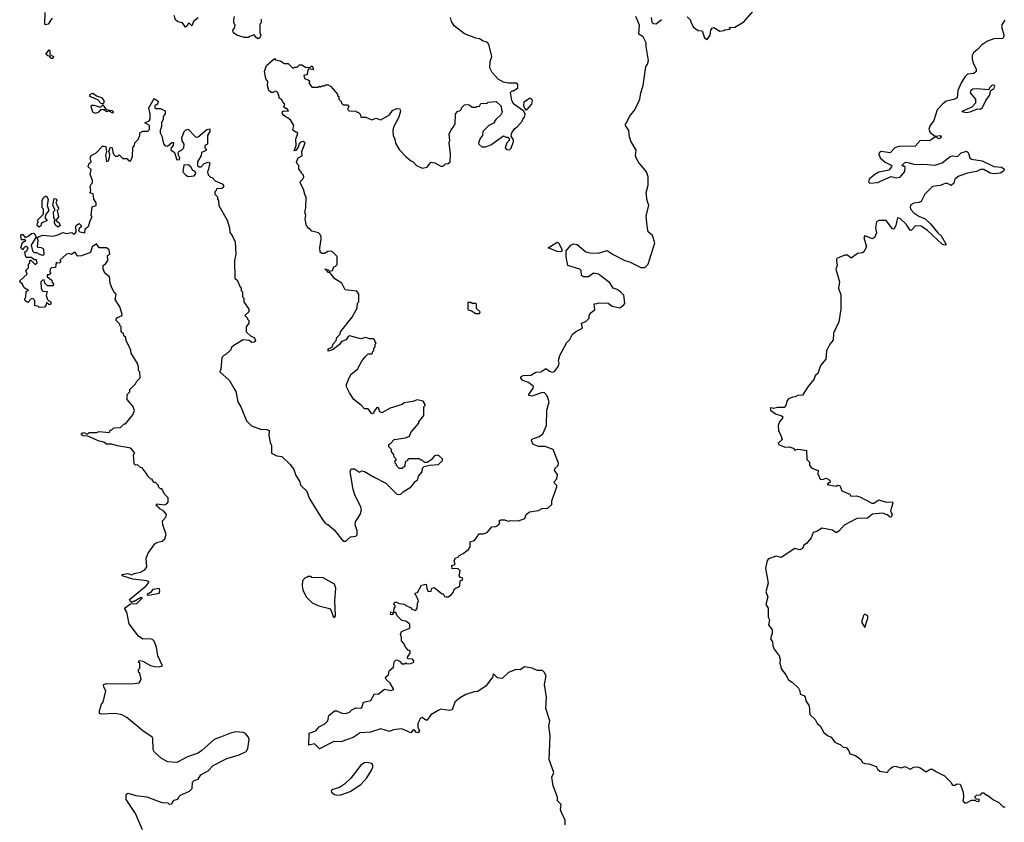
# Model space of a CAD drawing. Extents: x 2494118 to 2687960, y 757339 to 915227.
# Tile 333 of 364: x 2626690 to 2634558, y 897734 to 904150. Entities that reach past the tile are written whole.
import ezdxf

# ---------------------------------------------------------------- set-up
doc = ezdxf.new("R2010")
doc.units = 0

msp = doc.modelspace()

# ---------------------------------------------------------------- linework, layer by layer
at = {"layer": '0CON20XD'}
for points in [[(2626948.3, 904161.7), (2626936.1, 904143.9), (2626917, 904113), (2626895, 904110), (2626890, 904115), (2626893.6, 904206.4)], [(2628116.4, 904163.6), (2628080, 904135), (2628065, 904100), (2628048.3, 904118.3), (2628035, 904120), (2628028.3, 904101.7), (2628015, 904090), (2627990, 904125), (2627953, 904133), (2627935, 904150), (2627924, 904184)], [(2628620, 904155), (2628620, 904125), (2628610, 904115), (2628610, 904045), (2628617.5, 904025), (2628610, 904005), (2628595, 903997.5), (2628583.6, 904003.6), (2628565, 904030), (2628530, 904015), (2628515, 904007.5), (2628485, 904007.5), (2628425, 904027.5), (2628397.5, 904045), (2628392.5, 904065), (2628406.7, 904083.3), (2628412.5, 904105), (2628402.5, 904125), (2628400, 904145), (2628407.5, 904175)], [(2629667.5, 900395), (2629705, 900357.5), (2629715, 900353.3), (2629735, 900357.5), (2629753.9, 900376.1), (2629817.5, 900415), (2629850.7, 900459.3), (2629872.5, 900475), (2629878.3, 900501.7), (2629907.5, 900535), (2629910, 900565), (2629921.7, 900578.3), (2629965, 900590), (2630037, 900593), (2630070, 900625), (2630068.3, 900638.3), (2630045, 900660), (2630025, 900667.5), (2630005, 900662.5), (2629979.3, 900630.7), (2629945, 900610), (2629925, 900610), (2629905, 900630), (2629895, 900630), (2629885, 900640), (2629795, 900640), (2629790, 900625), (2629770, 900615), (2629768.3, 900581.7), (2629747, 900563), (2629723, 900563), (2629700, 900585), (2629700, 900595), (2629690, 900605), (2629690, 900625), (2629700, 900635), (2629681.7, 900651.7), (2629680, 900675), (2629660, 900695), (2629660, 900715), (2629640, 900735), (2629640, 900755), (2629656.4, 900763.6), (2629682.5, 900795), (2629773, 900807), (2629805, 900820), (2629815, 900850), (2629880, 900925), (2629880, 900935), (2629920, 900985), (2629920, 901055), (2629930, 901065), (2629930, 901075), (2629915, 901100), (2629865, 901110), (2629831.7, 901098.3), (2629763, 901087), (2629747, 901073), (2629650, 901045), (2629585, 901007.5), (2629567.5, 901015), (2629558.3, 901048.3), (2629545, 901050), (2629520, 901015), (2629520, 901005), (2629505, 901000), (2629475, 901040), (2629445, 901040), (2629419.3, 901069.3), (2629360, 901115), (2629325, 901167.5), (2629302.5, 901215), (2629302.5, 901235), (2629323, 901287), (2629340, 901315), (2629390, 901355), (2629427.5, 901425), (2629455, 901460), (2629475, 901480), (2629505, 901480), (2629510, 901485), (2629510, 901495), (2629520, 901505), (2629520, 901525), (2629530, 901535), (2629530, 901555), (2629540, 901565), (2629530, 901575), (2629528.3, 901588.3), (2629515, 901600), (2629485, 901600), (2629455, 901610), (2629415, 901600), (2629325, 901622.5), (2629313.6, 901616.4), (2629299.3, 901590.7), (2629261.7, 901578.3), (2629246.7, 901553.3), (2629195, 901513.3), (2629155, 901500), (2629155, 901520), (2629186.7, 901533.3), (2629195, 901560), (2629220, 901585), (2629225, 901610), (2629250, 901635), (2629252.5, 901655), (2629347.3, 901772.7), (2629377.5, 901825), (2629386.7, 901845), (2629390, 901885), (2629400, 901895), (2629400, 901955), (2629385, 901980), (2629291.7, 901991.7), (2629263, 902043), (2629208.3, 902078.3), (2629168.3, 902128.3), (2629155, 902130), (2629130, 902155), (2629135, 902160), (2629140, 902150), (2629155, 902150), (2629165, 902140), (2629190, 902145), (2629200, 902175), (2629215, 902180), (2629227, 902193), (2629227, 902257), (2629185, 902300), (2629153, 902297), (2629125, 902280), (2629105, 902280), (2629091.7, 902291.7), (2629087.5, 902325), (2629100, 902395), (2629100, 902415), (2629091.7, 902431.7), (2629077, 902447), (2629025, 902460), (2629005, 902480), (2628995, 902480), (2628990, 902495), (2628983, 902503), (2628972.5, 902555), (2628977.5, 902585), (2628967.5, 902615), (2628977.5, 902645), (2628980, 902735), (2628970, 902745), (2628957.5, 902795), (2628932.5, 902845), (2628933, 902857), (2628955, 902880), (2628960, 902895), (2628957, 902907), (2628940, 902925), (2628940, 902935), (2628920, 902955), (2628920, 902985), (2628907.5, 902997.5), (2628903.3, 903015), (2628914.3, 903045.7), (2628947.5, 903062.5), (2628943.8, 903095), (2628970, 903165), (2628955, 903177.5), (2628935, 903170), (2628920, 903155), (2628917.5, 903135), (2628897.5, 903105), (2628882.5, 903102.5), (2628900, 903145), (2628897.5, 903195), (2628911.7, 903241.7), (2628880.7, 903260.7), (2628873, 903273), (2628880, 903305), (2628855, 903350), (2628800, 903385), (2628787.5, 903405), (2628790, 903415), (2628805, 903422.5), (2628835, 903420), (2628837.5, 903425), (2628825, 903440), (2628815, 903440), (2628801.7, 903451.7), (2628810, 903475), (2628790, 903495), (2628785, 903510), (2628760, 903525), (2628762.5, 903535), (2628750, 903570), (2628735, 903577.5), (2628715, 903567.5), (2628698.3, 903568.3), (2628680, 903585), (2628670, 903625), (2628672.5, 903655), (2628658.3, 903678.3), (2628647.5, 903735), (2628662.5, 903785), (2628725, 903840), (2628735, 903830), (2628771.7, 903821.7), (2628805, 903800), (2628835, 903800), (2628875, 903760), (2628885, 903770), (2628908.3, 903771.7), (2628925, 903790), (2628945, 903790), (2628975, 903770), (2628995, 903767.5), (2629015, 903770), (2629025, 903780), (2629037, 903757), (2629035, 903750), (2629001.7, 903758.3), (2628993, 903747), (2628987.5, 903712.5), (2628960, 903705), (2628965, 903680), (2628995, 903670), (2629008.3, 903658.3), (2629000, 903645), (2629025, 903610), (2629075, 903610), (2629085, 903617.5), (2629095, 903610), (2629105, 903620), (2629125, 903620), (2629135, 903630), (2629155, 903630), (2629175, 903617.5), (2629230, 903555), (2629230, 903545), (2629240, 903535), (2629240, 903515), (2629260, 903495), (2629261.7, 903481.7), (2629275, 903470), (2629308.3, 903468.3), (2629320, 903455), (2629310, 903435), (2629321.7, 903421.7), (2629375, 903420), (2629385, 903410), (2629395, 903410), (2629410, 903395), (2629415, 903370), (2629455, 903370), (2629505, 903350), (2629535, 903362.5), (2629575, 903350), (2629645, 903390), (2629670, 903425), (2629705, 903440), (2629728.3, 903438.3), (2629732.5, 903415), (2629717.5, 903365), (2629678.3, 903291.7), (2629672.5, 903265), (2629673.3, 903225), (2629687.5, 903195), (2629693.6, 903163.6), (2629723.6, 903113.6), (2629777, 903057), (2629813.6, 903023.6), (2629835, 903012.5), (2629860, 902985), (2629905, 902962.5), (2629945, 902970), (2629975, 903010), (2630007, 903007), (2630055, 902980), (2630075, 902980), (2630091.7, 902998.3), (2630115, 903000), (2630130, 903015), (2630132.5, 903075), (2630122.5, 903165), (2630127.5, 903185), (2630122.5, 903235), (2630140, 903275), (2630160, 903295), (2630160, 903305), (2630170, 903315), (2630171.7, 903398.3), (2630191.7, 903418.3), (2630208.3, 903421.7), (2630220, 903435), (2630220, 903445), (2630245, 903470), (2630271.7, 903471.7), (2630287, 903467), (2630305, 903450), (2630335, 903450), (2630343, 903457), (2630365, 903460), (2630375, 903480), (2630425, 903482.5), (2630435, 903490), (2630497, 903497), (2630538.3, 903458.3), (2630540, 903425), (2630547.5, 903415), (2630535, 903390), (2630495, 903352.5), (2630475, 903322.5), (2630440, 903305), (2630390, 903255), (2630387.5, 903225), (2630372.5, 903205), (2630357.5, 903165), (2630360, 903155), (2630383, 903133), (2630415, 903132.5), (2630455, 903150), (2630555, 903222.5), (2630575, 903210), (2630591.7, 903211.7), (2630601.7, 903201.7), (2630602.5, 903185), (2630583.3, 903166.7), (2630570, 903125), (2630585, 903112.5), (2630605, 903110), (2630617, 903123), (2630636.7, 903175), (2630635, 903190), (2630618.3, 903218.3), (2630622.5, 903245), (2630643.6, 903276.4), (2630666.4, 903293.6), (2630705, 903340), (2630710, 903355), (2630725, 903370), (2630730, 903395), (2630718.8, 903418.8), (2630637.5, 903475), (2630622.5, 903505), (2630613, 903567), (2630625, 903580), (2630635, 903580), (2630670, 903605), (2630671.7, 903631.7), (2630661.7, 903641.7), (2630595, 903642.5), (2630555, 903650), (2630512.5, 903675), (2630465, 903727.5), (2630446.7, 903765), (2630450, 903815), (2630462.5, 903855), (2630440, 903955), (2630425, 903970), (2630395, 903977.5), (2630365, 903997.5), (2630335, 904002.5), (2630245, 904037.5), (2630161.3, 904101.3), (2630140, 904135), (2630133.6, 904166.4)], [(2630177, 899607), (2630195, 899612.5), (2630207.5, 899625), (2630210, 899665), (2630225, 899670), (2630230, 899685), (2630211.7, 899691.7), (2630202.5, 899705), (2630210, 899745), (2630191.7, 899761.7), (2630145, 899760), (2630142.5, 899787.5), (2630170, 899795), (2630162.5, 899825), (2630171.7, 899848.3), (2630195, 899852.5), (2630200, 899865), (2630235, 899882.5), (2630275.9, 899914.1), (2630290, 899935), (2630290, 899975), (2630325, 899987.5), (2630360.7, 900039.3), (2630395, 900040), (2630425, 900050), (2630463.9, 900096.1), (2630495, 900097.5), (2630520, 900115), (2630527.5, 900125), (2630522.5, 900145), (2630535, 900152.5), (2630565, 900152.5), (2630595, 900140), (2630615, 900146.2), (2630675, 900143.3), (2630726.4, 900163.6), (2630737.5, 900195), (2630765, 900216.7), (2630835, 900227.5), (2630865, 900242.5), (2630910, 900245), (2630942.5, 900275), (2630943.3, 900305), (2630983.3, 900415), (2630982.5, 900425), (2630962.5, 900445), (2630960, 900455), (2630981.7, 900478.3), (2630987.5, 900515), (2630963.3, 900545), (2630970, 900565), (2630992.5, 900585), (2630996.7, 900605), (2630953.8, 900715), (2630888.7, 900738.7), (2630835, 900738.8), (2630796.7, 900755), (2630786.7, 900765), (2630780, 900785), (2630783, 900797), (2630840.7, 900819.3), (2630869.6, 900840.4), (2630898.8, 900905), (2630902.3, 901027.7), (2630922, 901095), (2630905, 901143.3), (2630885, 901168), (2630865, 901168.6), (2630785, 901140.8), (2630760, 901145), (2630760, 901155), (2630794, 901205), (2630795, 901217.5), (2630755, 901249.2), (2630711.2, 901265), (2630694.1, 901284.1), (2630693.9, 901296.1), (2630714.3, 901305.7), (2630775, 901308.6), (2630815, 901331.4), (2630855, 901334.2), (2630895, 901362.5), (2630925, 901340), (2630945, 901333.3), (2630965, 901337.5), (2630995, 901380), (2631000, 901405), (2630996.7, 901425), (2631007.5, 901465), (2631061.7, 901568.3), (2631085, 901592.5), (2631107.5, 901635), (2631139.3, 901660.7), (2631187.5, 901685), (2631180, 901725), (2631215, 901737.5), (2631240, 901765), (2631240, 901785), (2631250, 901795), (2631250, 901805), (2631285, 901830), (2631281.7, 901878.3), (2631305, 901880), (2631315, 901887.5), (2631393, 901883), (2631425, 901860), (2631485, 901847.5), (2631515, 901866.7), (2631525, 901882.5), (2631521.7, 901928.3), (2631517, 901947), (2631495, 901971.2), (2631465, 901992), (2631432.9, 902002.9), (2631405, 902045.8), (2631315.3, 902115.3), (2631275, 902122.9), (2631235, 902094), (2631195, 902094), (2631178.8, 902105), (2631176, 902145), (2631166.8, 902156.8), (2631070, 902185), (2631058, 902255), (2631058.3, 902301.7), (2631095, 902347.5), (2631115, 902357.5), (2631145, 902352.5), (2631213.3, 902295), (2631245, 902286), (2631315.8, 902284.2), (2631385, 902306), (2631431.7, 902271.7), (2631525, 902225.7), (2631563.6, 902213.6), (2631655, 902169.4), (2631685, 902168.9), (2631713.1, 902195), (2631766.1, 902366.1), (2631746.1, 902426.1), (2631712.5, 902455), (2631705, 902500), (2631697, 902583), (2631717.5, 902665), (2631703.3, 902705), (2631696.7, 902765), (2631713, 902827), (2631713, 902893), (2631700, 902935), (2631635, 903010), (2631616.2, 903045), (2631610, 903065), (2631616.4, 903106.4), (2631575, 903180), (2631563.6, 903213.6), (2631556.7, 903265), (2631530, 903305), (2631530, 903315), (2631540, 903325), (2631563, 903377), (2631605, 903430), (2631646.4, 903513.6), (2631653.3, 903565), (2631673.3, 903625), (2631693.3, 903773.3), (2631706, 903794), (2631713.8, 903825), (2631696.2, 903935), (2631697.5, 903965), (2631673, 904013), (2631637.5, 904035), (2631642.5, 904105), (2631613.8, 904175)], [(2631737, 904167), (2631740.7, 904130.7), (2631755, 904120), (2631775, 904117.5), (2631819.3, 904150.7)], [(2632023, 904173), (2632050, 904145), (2632050, 904135), (2632075, 904090), (2632113, 904063), (2632145, 904060), (2632163.3, 904005), (2632185, 903992.5), (2632207.5, 904025), (2632213.6, 904066.4), (2632225, 904082.5), (2632237, 904087), (2632285, 904057.5), (2632317, 904063), (2632325, 904070), (2632367, 904073), (2632361.7, 904088.3), (2632405, 904090), (2632476.1, 904133.9), (2632555, 904220)], [(2634563.3, 904145), (2634540.4, 904115), (2634534.7, 904095), (2634554.4, 904025), (2634552.9, 904007.1), (2634545, 904000), (2634475, 903996.8), (2634422.8, 903977.2), (2634375, 903947.5), (2634345, 903910.5), (2634312.7, 903885), (2634300.9, 903865), (2634300.5, 903835), (2634308.6, 903805), (2634334.4, 903755), (2634332.5, 903735), (2634315, 903720), (2634265, 903714.1), (2634245, 903696.8), (2634212.4, 903645), (2634187, 903585), (2634180.8, 903525), (2634155, 903511.4), (2634095, 903497.6), (2634063.5, 903475), (2634021.8, 903428.2), (2633994, 903345), (2633965, 903303.8), (2633956.2, 903275), (2633965, 903249.1), (2634005, 903220), (2634050, 903225), (2634053.8, 903215), (2634045, 903202.5), (2634035, 903198), (2634005, 903213.3), (2633975, 903188.8), (2633957.8, 903182.2), (2633885.4, 903184.6), (2633845, 903138.9), (2633715, 903137.5), (2633684.2, 903125.8), (2633645, 903085.7), (2633575, 903095.6), (2633558.8, 903085), (2633556, 903075), (2633566.7, 903045), (2633605, 903010), (2633660, 902985), (2633657.5, 902975), (2633635, 902947.5), (2633555, 902930), (2633525, 902913.3), (2633477.5, 902875), (2633472.5, 902855), (2633483.6, 902843.6), (2633545, 902848.8), (2633655, 902897.5), (2633696.4, 902886.4), (2633725, 902890), (2633763, 902937), (2633765, 902970), (2633755, 902980), (2633745, 902980), (2633743, 902987), (2633760, 903005), (2633775, 903010), (2633797.5, 903005), (2633843, 902993), (2633913.9, 902996.1), (2634005, 902988), (2634062.5, 903005), (2634125, 903056.2), (2634145, 903061.2), (2634185, 903056.7), (2634213.9, 903086.1), (2634255, 903098.8), (2634268.3, 903088.3), (2634283.8, 903045), (2634295, 903036.2), (2634382.3, 903022.3), (2634475.3, 902975.3), (2634535, 902970), (2634558.8, 902955), (2634551.4, 902938.6), (2634525, 902923.3), (2634475, 902916.7), (2634445, 902922), (2634395, 902952.5), (2634367.3, 902952.7), (2634335, 902937.1), (2634265, 902923.6), (2634195, 902899.5), (2634162.5, 902875), (2634155.7, 902844.3), (2634135, 902823.8), (2634105, 902839.2), (2634085, 902841.1), (2634045, 902823.5), (2633985, 902815.6), (2633922, 902755), (2633895, 902696.7), (2633875, 902688), (2633835, 902684), (2633811.2, 902668.8), (2633806.4, 902653.6), (2633810, 902635), (2633836.4, 902606.4)], [(2626955, 903840), (2626945, 903840), (2626928.3, 903858.3), (2626915, 903860), (2626900, 903875), (2626925, 903910), (2626930, 903905), (2626931.7, 903871.7), (2626960, 903855), (2626955, 903840)], [(2634255, 903407.5), (2634285, 903413.3), (2634343.6, 903436.4), (2634366.4, 903433.6), (2634385, 903447.5), (2634410, 903505), (2634438.8, 903545), (2634450, 903585), (2634475, 903600), (2634482.5, 903615), (2634480, 903625), (2634465, 903626.7), (2634455, 903620), (2634440, 903605), (2634435, 903590), (2634337.6, 903597.6), (2634305.8, 903594.2), (2634292, 903585), (2634286.2, 903565), (2634328.8, 903515), (2634327.7, 903482.3), (2634299.2, 903450.8), (2634220, 903415), (2634255, 903407.5)], [(2627355, 903477.5), (2627340.7, 903480.7), (2627315, 903510), (2627250, 903535), (2627253.3, 903555), (2627275, 903562.5), (2627305, 903542.5), (2627345, 903527.5), (2627363, 903503), (2627362.5, 903485), (2627355, 903477.5)], [(2627825, 900400), (2627815, 900400), (2627800, 900415), (2627800, 900425), (2627775, 900450), (2627765, 900450), (2627750, 900465), (2627750, 900475), (2627735, 900480), (2627710, 900505), (2627710, 900515), (2627668.3, 900568.3), (2627655, 900570), (2627631.7, 900591.7), (2627615, 900590), (2627605, 900600), (2627600, 900675), (2627610, 900685), (2627577.5, 900725), (2627472.3, 900742.3), (2627425, 900758), (2627385, 900756.7), (2627361.7, 900771.7), (2627325, 900780), (2627235, 900820), (2627195, 900823.8), (2627182.5, 900835), (2627190, 900845), (2627205, 900850), (2627225, 900840), (2627235, 900840), (2627245, 900850), (2627305, 900850), (2627325, 900857.5), (2627405, 900850), (2627415, 900870), (2627425, 900870), (2627443, 900887), (2627495, 900890), (2627525, 900920), (2627535, 900920), (2627595, 900990), (2627607.5, 901025), (2627595, 901060), (2627550, 901115), (2627550, 901155), (2627570, 901175), (2627570, 901195), (2627615, 901240), (2627625, 901260), (2627651.7, 901288.3), (2627650, 901335), (2627640, 901345), (2627640, 901375), (2627631.7, 901401.7), (2627580, 901485), (2627577, 901507), (2627540, 901585), (2627538.3, 901608.3), (2627521.7, 901621.7), (2627518.3, 901638.3), (2627500, 901655), (2627500, 901695), (2627490, 901705), (2627490, 901715), (2627460, 901745), (2627460, 901755), (2627470.7, 901769.3), (2627510, 901785), (2627507.5, 901805), (2627490, 901855), (2627453, 901913), (2627460, 901955), (2627445, 901970), (2627422.5, 902015), (2627412.5, 902045), (2627407.5, 902095), (2627370, 902125), (2627358.3, 902158.3), (2627357.5, 902185), (2627379.3, 902200.7), (2627393.3, 902225), (2627392.5, 902265), (2627410, 902275), (2627405, 902310), (2627385, 902327.5), (2627325, 902327.5), (2627305, 902357.5), (2627270, 902335), (2627255, 902290), (2627185, 902262.5), (2627155, 902260), (2627140, 902275), (2627135, 902290), (2627125, 902290), (2627105, 902272.5), (2627085, 902280), (2627063.6, 902276.4), (2627011.7, 902228.3), (2627017.5, 902215), (2627010, 902205), (2626992.5, 902202.5), (2626981.7, 902208.3), (2626975, 902170), (2626945, 902167.5), (2626933.6, 902156.4), (2626930, 902135), (2626938.3, 902121.7), (2626925, 902110), (2626910, 902110), (2626910, 902095), (2626947, 902067), (2626948.3, 902048.3), (2626960, 902035), (2626958.3, 902021.7), (2626911.7, 902021.7), (2626890, 902045), (2626885, 902070), (2626871.7, 902068.3), (2626860, 902055), (2626862.5, 902005), (2626870, 901985), (2626875, 901980), (2626908.3, 901978.3), (2626902.5, 901945), (2626912.5, 901912.5), (2626921.7, 901901.7), (2626940, 901895), (2626940, 901875), (2626925, 901870), (2626905, 901890), (2626900, 901865), (2626888.3, 901851.7), (2626845, 901850), (2626835, 901860), (2626811.7, 901861.7), (2626810, 901905), (2626795, 901920), (2626781.7, 901918.3), (2626755, 901890), (2626733.6, 901903.6), (2626730, 901915), (2626740, 901935), (2626743, 901977), (2626760, 901985), (2626727, 902007), (2626712.5, 902035), (2626690, 902055), (2626693.6, 902066.4), (2626750, 902115), (2626740, 902145), (2626760, 902165), (2626760, 902195), (2626770, 902205), (2626771.7, 902228.3), (2626778.3, 902228.3), (2626813, 902193), (2626830, 902205), (2626825, 902230), (2626805, 902230), (2626785, 902250), (2626745, 902250), (2626740, 902255), (2626730, 902295), (2626748.3, 902301.7), (2626757.5, 902325), (2626743, 902337), (2626725, 902330), (2626715, 902310), (2626700, 902325), (2626711.7, 902368.3), (2626740, 902385), (2626735, 902390), (2626705, 902390), (2626700, 902425), (2626705, 902432.5), (2626715, 902432.5), (2626735, 902410), (2626755, 902416.7), (2626785, 902441.2), (2626803.3, 902443.3), (2626808.3, 902438.3), (2626822.5, 902415), (2626783, 902347), (2626793, 902303), (2626805, 902290), (2626825, 902290), (2626853, 902273), (2626875, 902267.5), (2626886.7, 902275), (2626882.5, 902315), (2626865, 902326.7), (2626838.3, 902328.3), (2626832.5, 902335), (2626837.5, 902385), (2626830, 902405), (2626840, 902415), (2626875, 902426.7), (2626955, 902420), (2626995, 902430), (2627035, 902450), (2627061.7, 902441.7), (2627107.5, 902447.5), (2627118.3, 902438.3), (2627131.7, 902438.3), (2627142.5, 902455), (2627137.5, 902495), (2627143.3, 902506.7), (2627165, 902520), (2627180, 902505), (2627180, 902495), (2627165, 902480), (2627160, 902465), (2627170, 902455), (2627210, 902445), (2627213, 902477), (2627240.7, 902499.3), (2627255, 902550), (2627270, 902575), (2627262.5, 902585), (2627270, 902655), (2627300, 902665), (2627300, 902685), (2627282.5, 902715), (2627276.7, 902756.7), (2627250, 902765), (2627257.5, 902782.5), (2627253, 902817), (2627260, 902835), (2627272.5, 902845), (2627272.5, 902865), (2627253.3, 902913.3), (2627261.7, 902951.7), (2627237.5, 902975), (2627241.7, 902998.3), (2627260, 903015), (2627252.5, 903045), (2627260, 903065), (2627300, 903085), (2627351.7, 903138.3), (2627365, 903140), (2627377.5, 903135), (2627383.3, 903095), (2627375.8, 903065), (2627385, 903017.5), (2627398.8, 903021.2), (2627408, 903052), (2627411.2, 903075), (2627402.5, 903095), (2627415, 903130), (2627430, 903125), (2627433, 903093), (2627440, 903075), (2627455, 903060), (2627475, 903060), (2627485, 903070), (2627491.7, 903061.7), (2627515, 903040), (2627545, 903040), (2627561.7, 903021.7), (2627575, 903020), (2627592, 903055), (2627593, 903127), (2627607, 903143), (2627610, 903165), (2627637, 903193), (2627650, 903225), (2627650, 903245), (2627675, 903260), (2627715, 903257.5), (2627728.3, 903271.7), (2627727.5, 903305), (2627690, 903325), (2627725, 903342.5), (2627733.3, 903355), (2627733.3, 903395), (2627722.5, 903445), (2627765, 903520), (2627797.5, 903497.5), (2627790, 903475), (2627770, 903465), (2627770, 903445), (2627775, 903440), (2627815, 903440), (2627851.7, 903421.7), (2627851.7, 903398.3), (2627837.5, 903375), (2627836.7, 903355), (2627822.5, 903325), (2627822.5, 903295), (2627812.5, 903265), (2627812.5, 903245), (2627825, 903220), (2627838, 903158), (2627852.5, 903142.5), (2627870.7, 903139.3), (2627905, 903167.5), (2627918.3, 903168.3), (2627917.5, 903145), (2627900, 903125), (2627898.3, 903108.3), (2627927, 903087), (2627945, 903030), (2627968.3, 903031.7), (2627970, 903045), (2627958.3, 903068.3), (2627957.5, 903085), (2627962.5, 903095), (2627984.1, 903105.9), (2628001.2, 903125), (2628003.3, 903155), (2627987.5, 903182.5), (2627986.7, 903205), (2628003.3, 903255), (2628014.1, 903265.9), (2628036.1, 903276.1), (2628095, 903212.5), (2628105, 903210), (2628116.4, 903213.6), (2628185, 903272.5), (2628208.3, 903278.3), (2628210, 903255), (2628190, 903225), (2628190, 903155), (2628170, 903145), (2628170, 903125), (2628180, 903115), (2628180, 903105), (2628141.7, 903088.3), (2628140, 903065), (2628110, 903015), (2628110, 902985), (2628125, 902972.5), (2628140, 902975), (2628165, 903000), (2628195, 903010), (2628210, 903005), (2628200, 902955), (2628190, 902935), (2628195, 902910), (2628215, 902890), (2628228.3, 902888.3), (2628251.7, 902861.7), (2628308.3, 902838.3), (2628320, 902825), (2628318.3, 902811.7), (2628305, 902800), (2628261.7, 902798.3), (2628260, 902785), (2628250, 902775), (2628250, 902755), (2628270, 902735), (2628270, 902715), (2628280, 902705), (2628282.5, 902665), (2628347, 902547), (2628367.5, 902485), (2628368.3, 902448.3), (2628387.5, 902425), (2628412.5, 902375), (2628417.5, 902275), (2628407.5, 902225), (2628410, 902085), (2628430, 902065), (2628448.3, 902018.3), (2628460, 902005), (2628460, 901985), (2628470, 901975), (2628470, 901935), (2628480, 901925), (2628480, 901895), (2628520, 901835), (2628520, 901815), (2628490, 901785), (2628510, 901765), (2628510, 901755), (2628520, 901745), (2628520, 901725), (2628500, 901695), (2628500, 901655), (2628535, 901622.5), (2628566, 901606), (2628573.3, 901585), (2628565, 901572.5), (2628545, 901568.8), (2628525, 901586.7), (2628475, 901590), (2628400, 901545), (2628381.7, 901528.3), (2628378.3, 901511.7), (2628335, 901470), (2628323, 901467), (2628305, 901450), (2628297.5, 901355), (2628290, 901335), (2628366.4, 901266.4), (2628402.5, 901205), (2628417, 901177), (2628433.3, 901095), (2628456.7, 901055), (2628502.7, 900942.7), (2628543, 900903), (2628615, 900876), (2628665, 900873.3), (2628682.5, 900865), (2628680, 900825), (2628690.7, 900770.7), (2628702.5, 900745), (2628703.3, 900685), (2628743.6, 900663.6), (2628785, 900657.5), (2628852.5, 900595), (2628880, 900555), (2628897.5, 900505), (2628925, 900460), (2628936.4, 900426.4), (2628985, 900380), (2629002.5, 900325), (2629107, 900157), (2629133.6, 900123.6), (2629152.5, 900115), (2629203, 900073), (2629275, 899980), (2629295, 899980), (2629333, 900017), (2629375, 900022.5), (2629387, 900033), (2629386.7, 900065), (2629371.7, 900111.7), (2629373.3, 900135), (2629410, 900195), (2629420.7, 900229.3), (2629416.7, 900255), (2629370, 900345), (2629353.9, 900393.9), (2629330, 900535), (2629340, 900560), (2629365, 900560), (2629405, 900533.3), (2629425, 900542.5), (2629445, 900537.5), (2629521.7, 900491.7), (2629616.1, 900446.1), (2629667.5, 900395)], [(2627295, 903400), (2627275, 903410), (2627260, 903455), (2627265, 903467.5), (2627283, 903467), (2627335, 903450), (2627355, 903470), (2627381.7, 903431.7), (2627430, 903425), (2627437.5, 903415), (2627435, 903402.5), (2627405, 903420), (2627385, 903412.5), (2627365, 903430), (2627335, 903430), (2627319.3, 903410.7), (2627295, 903400)], [(2630735, 903430), (2630745, 903432.5), (2630783.3, 903475), (2630787.5, 903507.5), (2630775, 903520), (2630765, 903520), (2630718.3, 903491.7), (2630716.7, 903465), (2630723.8, 903443.8), (2630735, 903430)], [(2628037, 902897), (2628085, 902901.2), (2628095.9, 902914.1), (2628096.4, 902926.4), (2628088.3, 902938.3), (2628074, 902944), (2628056.7, 902975), (2628035, 902988.8), (2628001.7, 902988.3), (2627993.3, 902935), (2628015, 902910), (2628037, 902897)], [(2626845, 902492.5), (2626830, 902505), (2626833, 902527), (2626840, 902535), (2626830, 902545), (2626880, 902595), (2626880, 902635), (2626870, 902645), (2626870, 902705), (2626880.7, 902729.3), (2626895, 902740), (2626905, 902740), (2626916.7, 902715), (2626910, 902665), (2626922.5, 902625), (2626901.7, 902598.3), (2626890, 902565), (2626910, 902545), (2626875, 902530), (2626862.5, 902517.5), (2626858.3, 902501.7), (2626845, 902492.5)], [(2626995, 902492.5), (2626975, 902507.5), (2626967.5, 902525), (2626970, 902555), (2626962.5, 902565), (2626960, 902615), (2626970, 902625), (2626970, 902635), (2626953.8, 902663.8), (2626965, 902720), (2626978.3, 902718.3), (2626987, 902707), (2626980, 902685), (2627000, 902645), (2627000, 902635), (2626990, 902625), (2627000, 902575), (2626980, 902545), (2627006.4, 902526.4), (2627012.5, 902505), (2626995, 902492.5)], [(2633836.4, 902606.4), (2633875, 902578.9), (2633925, 902556.7), (2633967.9, 902517.9), (2634026.7, 902445), (2634053.2, 902423.2), (2634095, 902352.5), (2634085, 902347.5), (2634065, 902352.5), (2633944.6, 902465), (2633895, 902500), (2633847.9, 902502.1), (2633815, 902466), (2633805, 902466.2), (2633775, 902514.4), (2633725, 902560.6), (2633705, 902566.7), (2633692.2, 902505), (2633675, 902476.2), (2633665, 902478.8), (2633615, 902543.8), (2633556.4, 902543.6), (2633537, 902533), (2633530, 902485), (2633536, 902445), (2633521.8, 902408.2), (2633505, 902397.1), (2633445, 902422.5), (2633435, 902410), (2633455.8, 902335), (2633435, 902294), (2633425, 902287.1), (2633385, 902280.6), (2633335, 902242.5), (2633305, 902266.7), (2633285, 902267.5), (2633225, 902242.5), (2633217.5, 902235), (2633218.3, 902221.7), (2633222.5, 902185), (2633212.5, 902155), (2633241.2, 902055), (2633233.3, 902005), (2633250.7, 901950.7), (2633252.5, 901835), (2633236.2, 901735), (2633193.8, 901645), (2633191.7, 901588.3), (2633165, 901556.7), (2633136.1, 901503.9), (2633131.2, 901435), (2633088.8, 901385), (2633068.3, 901321.7), (2633046.4, 901303.6), (2633036.1, 901273.9), (2632987.5, 901215), (2632945, 901147.5), (2632905, 901146.2), (2632885.9, 901134.1), (2632865, 901133.3), (2632835, 901120), (2632819.3, 901100.7), (2632812.5, 901065), (2632800, 901050), (2632745, 901050), (2632715, 901042.5), (2632695, 901046.7), (2632688.3, 901041.7), (2632692.5, 901025), (2632735, 900996.7), (2632775.9, 900985.9), (2632787.5, 900975), (2632786.1, 900963.9), (2632762.5, 900935), (2632752.5, 900905), (2632753, 900863), (2632770, 900835), (2632782.5, 900795), (2632750, 900765), (2632757.5, 900755), (2632805, 900733.3), (2632840, 900735), (2632870, 900725), (2632885, 900710), (2632905, 900717.5), (2632930, 900715), (2632976.7, 900705), (2632980, 900635), (2633001.7, 900611.7), (2633002.5, 900585), (2633020, 900565), (2633070, 900545), (2633068.3, 900518.3), (2633087, 900477), (2633105, 900473.3), (2633135, 900486.2), (2633165, 900470), (2633167, 900453), (2633143, 900433), (2633215, 900420), (2633228.3, 900428.3), (2633245, 900427.5), (2633260, 900385), (2633325, 900357.5), (2633331.7, 900341.7), (2633375, 900343.3), (2633405, 900336.7), (2633500, 900285), (2633515, 900283.8), (2633555, 900311.2), (2633615, 900294), (2633665, 900296.7), (2633668.8, 900285), (2633650, 900225), (2633662.5, 900195), (2633655, 900173.3), (2633645, 900172.5), (2633621.2, 900191.2), (2633585, 900206.2), (2633506.1, 900196.1), (2633465, 900164), (2633378.8, 900161.2), (2633279.7, 900110.3), (2633235, 900061.2), (2633215, 900047.5), (2633185, 900070), (2633100, 900085), (2633065, 900060), (2633030.7, 900049.3), (2633015, 900007.5), (2632976.4, 899963.6), (2632955, 899950), (2632946.1, 899923.9), (2632925, 899913.3), (2632885, 899922.5), (2632775, 899850), (2632735, 899862.5), (2632675, 899840), (2632663, 899827), (2632651.2, 899765), (2632672.5, 899645), (2632653.8, 899575), (2632667.5, 899535), (2632653.3, 899475), (2632670, 899445), (2632670, 899375), (2632683, 899353), (2632673.6, 899313.6), (2632703, 899273), (2632703, 899247), (2632690.7, 899200.7), (2632707, 899177), (2632707.5, 899145), (2632719.3, 899119.3), (2632760, 899065), (2632766.2, 899035), (2632763.3, 899005), (2632778.8, 898958.8), (2632813.6, 898913.6), (2632833.6, 898873.6), (2632862.5, 898855), (2632913.3, 898805), (2632923.3, 898785), (2632927, 898757), (2632955, 898746.7), (2632966.2, 898735), (2632972.5, 898705), (2632998.8, 898665), (2633003.3, 898595), (2633047.5, 898555), (2633062.5, 898525), (2633087.5, 898505), (2633115, 898452.5), (2633145, 898427.5), (2633175, 898413.3), (2633203.3, 898375), (2633225, 898363.8), (2633247.5, 898355), (2633270, 898335), (2633295, 898332.5), (2633316.7, 898305), (2633325, 898282.5), (2633368.3, 898268.3), (2633412.5, 898235), (2633425, 898212.5), (2633443.6, 898203.6), (2633475, 898202.5), (2633535, 898180), (2633545, 898160), (2633563, 898143), (2633627.5, 898132.5), (2633630, 898145), (2633650, 898165), (2633665, 898177.5), (2633685, 898182.5), (2633735, 898170), (2633765, 898180), (2633805, 898160), (2633836.1, 898173.9), (2633865, 898178), (2633882.7, 898172.7), (2633935, 898136.7), (2633965, 898157.5), (2633985, 898160), (2634016.4, 898136.4), (2634080, 898105), (2634130, 898055), (2634145, 898030), (2634165, 898030), (2634178.3, 898041.7), (2634205, 898040), (2634230, 897975), (2634232.5, 897935), (2634226.2, 897905), (2634240.5, 897890.5), (2634255, 897888.8), (2634295, 897910), (2634325, 897910), (2634333, 897903), (2634355, 897900), (2634360, 897915), (2634335, 897920), (2634320, 897935), (2634335, 897950), (2634367, 897953), (2634381.7, 897968.3), (2634395, 897970), (2634415, 897950), (2634425, 897950), (2634473, 897913), (2634515, 897892.5), (2634548.3, 897858.3), (2634565, 897857.5)], [(2631015, 902293.8), (2630985, 902296.2), (2630912.5, 902325), (2630985, 902372.5), (2630996.1, 902366.1), (2631022.5, 902315), (2631021.7, 902298.3), (2631015, 902293.8)], [(2630365, 901800), (2630370, 901815), (2630341.7, 901841.7), (2630340, 901875), (2630335, 901880), (2630305, 901880), (2630295, 901890), (2630271.7, 901888.3), (2630270, 901835), (2630275, 901830), (2630301.7, 901821.7), (2630335, 901800), (2630365, 901800)], [(2627672.5, 897675), (2627616.2, 897805), (2627541.2, 897915), (2627540, 897955), (2627555, 897967.5), (2627618.3, 897948.3), (2627705, 897937.5), (2627825, 897892.5), (2627875, 897890), (2627885, 897880), (2627908.3, 897881.7), (2627910, 897895), (2627925, 897910), (2627955, 897920), (2627961.7, 897938.3), (2627975, 897950), (2628048.3, 897981.7), (2628067, 898003), (2628070, 898055), (2628083, 898067), (2628115, 898080), (2628137, 898113), (2628195, 898146.7), (2628235, 898187.5), (2628346.1, 898243.9), (2628445, 898273.8), (2628498.8, 898301.2), (2628513.8, 898325), (2628523.3, 898395), (2628515, 898417.5), (2628493.6, 898443.6), (2628475, 898452.5), (2628417, 898457), (2628375, 898446.7), (2628295.8, 898414.2), (2628245, 898396.2), (2628145, 898306.7), (2628115, 898286.7), (2628032.3, 898257.7), (2627945, 898213.3), (2627875, 898216.2), (2627824.2, 898244.2), (2627767.5, 898295), (2627757.5, 898315), (2627753.3, 898405), (2627747.5, 898415), (2627674.2, 898464.2), (2627545, 898572.5), (2627505, 898592.5), (2627455, 898602.5), (2627345, 898597.5), (2627327.5, 898605), (2627326.7, 898625), (2627343, 898677), (2627357.5, 898695), (2627377.5, 898785), (2627363, 898813), (2627360, 898835), (2627385, 898842.5), (2627585, 898840), (2627645, 898850), (2627660, 898875), (2627650, 898925), (2627640, 898935), (2627640, 898955), (2627650, 898965), (2627650, 899005), (2627640, 899015), (2627645, 899027.5), (2627675, 899023.3), (2627735, 898987.5), (2627768.3, 898978.3), (2627805, 898977.5), (2627830, 898985), (2627793.6, 899063.6), (2627784.2, 899134.2), (2627765, 899182.5), (2627750, 899195), (2627729.3, 899199.3), (2627675, 899197.5), (2627640.7, 899220.7), (2627565, 899320), (2627547.5, 899415), (2627527.5, 899445), (2627575, 899480), (2627627, 899483), (2627670, 899525), (2627665, 899530), (2627655, 899527.5), (2627605, 899500), (2627595, 899500), (2627585, 899490), (2627571.7, 899501.7), (2627567.5, 899515), (2627700, 899625), (2627723.8, 899655), (2627705, 899664.2), (2627595, 899676.7), (2627510, 899705), (2627510, 899715), (2627555, 899722), (2627585, 899712), (2627605, 899724), (2627655, 899733.8), (2627688.8, 899751.2), (2627706, 899775), (2627700, 899845), (2627716.7, 899885), (2627770.7, 899959.3), (2627795, 899972.5), (2627829.5, 899980.5), (2627849.5, 900000.5), (2627860, 900035), (2627833, 900113), (2627832.5, 900145), (2627857, 900173), (2627862.5, 900195), (2627840, 900225), (2627810.7, 900240.7), (2627795, 900260), (2627780, 900265), (2627785, 900280), (2627845, 900272.5), (2627865, 900280), (2627877, 900293), (2627877, 900327), (2627850, 900355), (2627825, 900400)], [(2629205, 899370), (2629212.5, 899385), (2629207.8, 899505), (2629215.6, 899605), (2629205, 899638.8), (2629115, 899687.5), (2629025, 899690), (2629015, 899700), (2628995, 899700), (2628985, 899690), (2628971.7, 899688.3), (2628950, 899665), (2628947.5, 899625), (2628953, 899593), (2628980, 899535), (2629028.3, 899488.3), (2629080, 899465), (2629165, 899442.5), (2629178.3, 899428.3), (2629195, 899380), (2629205, 899370)], [(2627710, 899550), (2627735, 899553.3), (2627804.4, 899565.6), (2627810, 899585), (2627805, 899603.8), (2627755, 899594.4), (2627735, 899570), (2627710, 899555), (2627710, 899550)], [(2631048.8, 897715), (2631048, 897755), (2631021.2, 897805), (2631012.5, 897835), (2631016.7, 897875), (2630987.5, 897905), (2630986.7, 897935), (2630953.3, 898026.7), (2630943.3, 898095), (2630957.7, 898132.3), (2630922, 898235), (2630928, 898425), (2630919.2, 898505), (2630926, 898545), (2630894, 898645), (2630900, 898735), (2630883.8, 898835), (2630896.7, 898905), (2630882.5, 898935), (2630868.3, 898948.3), (2630825, 898948.1), (2630785, 898965.8), (2630725, 898976), (2630688.3, 898951.7), (2630653.6, 898956.4), (2630595, 898931.2), (2630545, 898882.5), (2630509.3, 898889.3), (2630475, 898920), (2630467.5, 898895), (2630415, 898822.5), (2630345, 898777.5), (2630330.7, 898779.3), (2630255, 898756), (2630205, 898727.1), (2630166.2, 898695), (2630145, 898633.8), (2630125, 898628.1), (2630055, 898637.5), (2630035, 898628.7), (2629975, 898593.3), (2629945, 898549.2), (2629935, 898549.2), (2629905, 898570.8), (2629893, 898567), (2629872, 898525), (2629870.8, 898495), (2629885.6, 898465), (2629875, 898450), (2629861.7, 898451.7), (2629845, 898470), (2629835, 898472.5), (2629815, 898450), (2629745, 898481.2), (2629675, 898472), (2629645, 898458.6), (2629575, 898481.9), (2629494.3, 898454.3), (2629410.6, 898449.4), (2629355, 898413.1), (2629255, 898377.5), (2629199.5, 898380.5), (2629085, 898320), (2629045, 898362.5), (2629001.7, 898351.7), (2629003.8, 898446.2), (2629055.8, 898464.2), (2629083.9, 898496.1), (2629129.5, 898520.5), (2629152.5, 898545), (2629161.2, 898588.8), (2629205, 898626.2), (2629225, 898626.2), (2629265, 898606), (2629295, 898602.5), (2629325, 898614), (2629345, 898633.8), (2629375, 898650), (2629415, 898647.5), (2629425, 898652.5), (2629437.5, 898695), (2629495, 898707.5), (2629525, 898760), (2629555, 898757.5), (2629605, 898797.5), (2629655, 898787.5), (2629680, 898795), (2629650, 898845), (2629617.5, 898875), (2629612.5, 898895), (2629637, 898913), (2629642.5, 898945), (2629677.5, 898975), (2629683, 899017), (2629695, 899030), (2629705, 899032.5), (2629725, 899022.5), (2629745, 899000), (2629765, 899000), (2629775, 899010), (2629785, 899000), (2629815, 899002.5), (2629840, 899015), (2629840, 899025), (2629828.3, 899038.3), (2629795, 899040), (2629790, 899045), (2629790, 899055), (2629810, 899085), (2629810, 899105), (2629795, 899110), (2629775, 899130), (2629757, 899167), (2629740, 899185), (2629741.7, 899211.7), (2629732.5, 899235), (2629741.7, 899258.3), (2629807.5, 899285), (2629807, 899317), (2629775, 899342.5), (2629745, 899347.5), (2629707.5, 899385), (2629695, 899410), (2629680, 899410), (2629665, 899392.5), (2629652.5, 899395), (2629655, 899417.5), (2629680, 899410), (2629682.5, 899447.5), (2629690, 899455), (2629690, 899465), (2629680, 899475), (2629685, 899490), (2629696.1, 899496.1), (2629723, 899483), (2629765, 899477.5), (2629775, 899467.5), (2629812.3, 899452.3), (2629825, 899437.5), (2629851.7, 899428.3), (2629867, 899443), (2629868.3, 899481.7), (2629877.5, 899505), (2629858.3, 899548.3), (2629850, 899555), (2629850, 899565), (2629868.3, 899571.7), (2629901.7, 899628.3), (2629938.3, 899638.3), (2629943.6, 899603.6), (2629955, 899580), (2629978.3, 899581.7), (2629983.6, 899606.4), (2630001.7, 899611.7), (2630065, 899560), (2630075, 899560), (2630085, 899540), (2630097, 899537), (2630115, 899537.5), (2630140, 899555), (2630155, 899570), (2630165, 899600), (2630177, 899607)], [(2633445, 899290), (2633467.5, 899365), (2633467.5, 899385), (2633445, 899397.5), (2633433, 899387), (2633417.5, 899335), (2633445, 899290)], [(2629225, 897950), (2629255, 897953.3), (2629330.7, 897979.3), (2629416.7, 898035), (2629465, 898090), (2629500, 898145), (2629512.5, 898175), (2629511.7, 898191.7), (2629503, 898203), (2629465, 898213.3), (2629445, 898208.8), (2629415, 898190), (2629335, 898087.5), (2629285, 898037.5), (2629245, 898013.3), (2629193.3, 897996.7), (2629180, 897985), (2629182.5, 897975), (2629205, 897956.7), (2629225, 897950)]]:
    msp.add_lwpolyline(points, dxfattribs=at)

doc.saveas('drawing.dxf')
